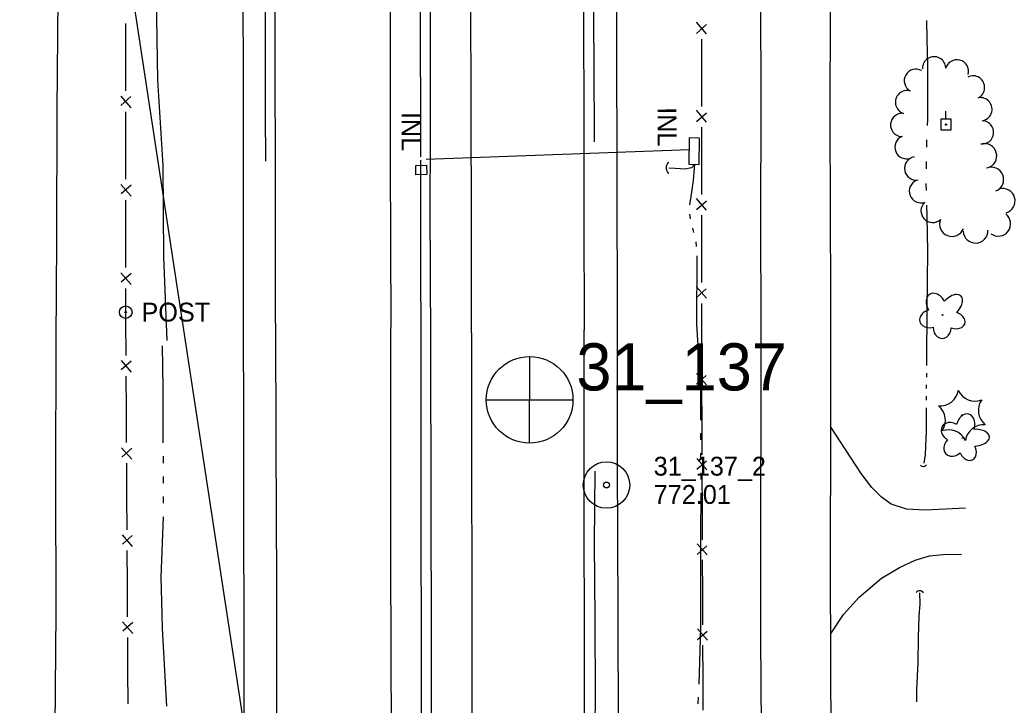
# Model space of a CAD drawing. Extents: x 589250 to 1188077, y 162953 to 363065.
# Drawn here: x 593915.1 to 594231.5, y 176794.7 to 177012.7 of the extents above; entities that cross this region are included whole.
import ezdxf

# ---------------------------------------------------------------- set-up
doc = ezdxf.new("R2010")
doc.units = 0
for name, color, linetype in [('E_DRN', 7, 'Continuous'), ('E_DRN_Pipe', 7, 'Continuous'), ('E_DRN_SS_UG', 7, 'Continuous'), ('E_DRN_Text', 7, 'Continuous'), ('E_DWY', 7, 'Continuous'), ('E_FEN_P', 7, 'Continuous'), ('E_LAND_TreeLine_P', 7, 'Continuous'), ('E_LAND_Vegetation', 7, 'Continuous'), ('E_MAP_PassPoints', 7, 'Continuous'), ('E_MAP_PhotoCenter', 7, 'Continuous'), ('E_MISCPROP', 7, 'Continuous'), ('E_RDWY', 7, 'Continuous'), ('E_RDWY_Gravel', 7, 'Continuous'), ('E_UTL_EPowerPole', 7, 'Continuous'), ('E_WAL', 7, 'Continuous'), ('E_WTR_FlowLine', 7, 'Continuous')]:
    doc.layers.add(name, color=color, linetype=linetype)

msp = doc.modelspace()

# ---------------------------------------------------------------- linework, layer by layer
at = {"layer": 'E_DRN'}
for p, q in [((594127.88, 176975.15), (594127.74, 176966.8)), ((594131.16, 176975.1), (594127.88, 176975.15)), ((594131.03, 176966.75), (594131.16, 176975.1)), ((594040.92, 176966.43), (594044.38, 176966.47)), ((594040.96, 176963.45), (594040.92, 176966.43)), ((594044.38, 176966.47), (594044.42, 176963.5)), ((594127.74, 176966.8), (594131.03, 176966.75)), ((594044.42, 176963.5), (594040.96, 176963.45))]:
    msp.add_line(p, q, dxfattribs=at)
for centre, radius, start, end in [((594122.65, 176965.67), 2.13, 126.479, 232.7392), ((594202.3, 176871.85), 1.2, 220.8708, 327.131), ((594201.21, 176829.63), 1.46, 36.2038, 142.464)]:
    msp.add_arc(centre, radius, start, end, dxfattribs=at)
at = {"layer": 'E_DRN_Pipe'}
for p, q in [((594159.86, 175649.53), (593883.52, 177463.68)), ((594042.52, 176969.13), (594042.13, 177214.82))]:
    msp.add_line(p, q, dxfattribs=at)
for points in [[(593992.49, 177369), (593992.51, 177352.93), (593992.6, 177326.69), (593992.65, 177301.22), (593992.68, 177273.11), (593992.76, 177242.47), (593992.94, 177212.88), (593993.09, 177178.74), (593992.83, 177151.01), (593992.9, 177122.58), (593992.81, 177100.23), (593992.92, 177074.57), (593992.92, 177052.06), (593993.1, 177024.53), (593993, 177006.92), (593993.1, 176982.92), (593993.15, 176967.79)], [(594096.8, 177369.17), (594096.91, 177323.99), (594096.88, 177292.56), (594096.95, 177258.65), (594097.01, 177229.46), (594097, 177198.14), (594097.17, 177166.78), (594097.18, 177149.49), (594097.17, 177115.72), (594097.14, 177084.3), (594097.21, 177053.79), (594097.36, 177023.36), (594097.51, 176999.42), (594097.61, 176973.89)], [(594097.87, 176869.17), (594097.7, 176846.21), (594097.91, 176822.26), (594097.93, 176797.28), (594097.77, 176779.42), (594097.83, 176761.39), (594097.7, 176742.5), (594097.95, 176721.78), (594098.08, 176697.67), (594098.04, 176672.95), (594097.93, 176651.09), (594097.96, 176628.52), (594098.17, 176602.72), (594098.15, 176579.66), (594098.22, 176557.12), (594098.25, 176534.43), (594098.28, 176507.45), (594098.28, 176487.3), (594098.37, 176465.05), (594098.21, 176442.71), (594098.39, 176421.74), (594098.44, 176402.02), (594098.56, 176372.17)]]:
    msp.add_lwpolyline(points, dxfattribs=at)
at = {"layer": 'E_DRN_SS_UG'}
for p, q in [((594044.28, 176968.46), (594127.95, 176971.45)), ((594042.84, 176765.61), (594042.52, 176968.13))]:
    msp.add_line(p, q, dxfattribs=at)
at = {"layer": 'E_DWY'}
for p, q in [((594182.51, 176868.44), (594172.77, 176883.34)), ((594185.99, 176863.93), (594182.51, 176868.44)), ((594189.03, 176860.87), (594185.99, 176863.93)), ((594192.14, 176858.61), (594189.03, 176860.87)), ((594196.92, 176857.11), (594192.14, 176858.61)), ((594202.87, 176856.76), (594196.92, 176857.11)), ((594215.72, 176857.38), (594202.87, 176856.76)), ((594199.7, 176840.86), (594204.25, 176842.25)), ((594204.25, 176842.25), (594208.58, 176842.67)), ((594208.58, 176842.67), (594214.45, 176842.72)), ((594194.69, 176838.49), (594199.7, 176840.86)), ((594188.98, 176835.07), (594194.69, 176838.49)), ((594181.88, 176829.04), (594188.98, 176835.07)), ((594176.94, 176823.53), (594181.88, 176829.04)), ((594172.8, 176817.34), (594176.94, 176823.53))]:
    msp.add_line(p, q, dxfattribs=at)
at = {"layer": 'E_FEN_P'}
for p, q in [((593948.61, 177011.59), (593948.61, 177000.85)), ((594133.41, 177008.25), (594130.16, 177011.98)), ((594130.16, 177008.42), (594133.34, 177011.23)), ((594131.92, 176995.9), (594131.91, 177006.6)), ((593948.61, 177000.85), (593948.62, 176990.12)), ((594131.93, 176991.69), (594131.92, 176995.9)), ((594131.92, 176985.2), (594131.93, 176991.69)), ((593947.12, 176988.47), (593950.38, 176984.73)), ((593950.38, 176988.3), (593947.19, 176985.48)), ((593948.63, 176983.48), (593948.63, 176972.74)), ((594130.17, 176980.4), (594133.35, 176983.2)), ((594133.42, 176980.22), (594130.18, 176983.95)), ((594131.91, 176967.88), (594131.92, 176978.58)), ((593948.63, 176972.74), (593948.64, 176962.01)), ((594131.9, 176957.17), (594131.91, 176967.88)), ((593947.14, 176960.36), (593950.4, 176956.62)), ((593950.4, 176960.19), (593947.21, 176957.38)), ((593948.65, 176955.37), (593948.65, 176946.71)), ((594133.39, 176952.2), (594130.15, 176955.93)), ((594130.15, 176952.37), (594133.33, 176955.17)), ((594131.88, 176939.85), (594131.89, 176950.55)), ((593948.65, 176946.71), (593948.65, 176944.64)), ((593948.65, 176944.64), (593948.65, 176933.9)), ((594131.87, 176929.15), (594131.88, 176939.85)), ((593947.14, 176932.25), (593950.39, 176928.51)), ((593950.4, 176932.08), (593947.21, 176929.27)), ((594133.37, 176924.17), (594130.12, 176927.9)), ((593948.64, 176927.26), (593948.63, 176916.53)), ((594130.12, 176924.34), (594133.3, 176927.14)), ((594131.86, 176911.82), (594131.87, 176922.52)), ((593948.63, 176916.53), (593948.7, 176905.95)), ((594131.9, 176901.48), (594131.86, 176911.82)), ((593947.23, 176904.31), (593950.46, 176900.64)), ((593950.44, 176904.16), (593947.31, 176901.37)), ((593948.74, 176899.4), (593948.81, 176888.82)), ((594133.36, 176896.67), (594130.21, 176900.26)), ((594130.23, 176896.83), (594133.29, 176899.55)), ((594131.96, 176884.74), (594131.92, 176895.08)), ((593948.81, 176888.82), (593948.88, 176878.24)), ((594132, 176874.39), (594131.96, 176884.74)), ((593947.4, 176876.6), (593950.64, 176872.93)), ((593950.61, 176876.45), (593947.49, 176873.66)), ((593948.92, 176871.69), (593948.98, 176861.1)), ((594133.47, 176869.59), (594130.32, 176873.18)), ((594130.33, 176869.74), (594133.39, 176872.46)), ((594132.06, 176857.65), (594132.02, 176867.99)), ((593948.98, 176861.1), (593949.03, 176850.52)), ((594132.1, 176847.31), (594132.06, 176857.65)), ((593947.56, 176848.89), (593950.79, 176845.22)), ((593950.77, 176848.74), (593947.64, 176845.95)), ((594133.57, 176842.5), (594130.42, 176846.09)), ((594130.43, 176842.65), (594133.5, 176845.38)), ((593949.07, 176843.97), (593949.13, 176833.39)), ((594132.17, 176830.56), (594132.13, 176840.9)), ((593949.13, 176833.39), (593949.19, 176822.81)), ((594132.21, 176820.22), (594132.17, 176830.56)), ((593947.72, 176821.18), (593950.95, 176817.51)), ((593950.93, 176821.02), (593947.8, 176818.23)), ((594133.68, 176815.42), (594130.53, 176819.01)), ((594130.54, 176815.57), (594133.6, 176818.29)), ((593949.23, 176816.26), (593949.28, 176805.68)), ((594132.27, 176803.48), (594132.23, 176813.82)), ((593949.28, 176805.68), (593949.34, 176795.1)), ((594132.26, 176793.13), (594132.28, 176801.7)), ((594132.28, 176801.7), (594132.27, 176803.48))]:
    msp.add_line(p, q, dxfattribs=at)
at = {"layer": 'E_LAND_TreeLine_P'}
for centre, radius, start, end in [((594205.73, 176997.31), 3.71, 1.9464, 181.9464), ((594213, 176996.33), 3.71, 345.2618, 165.2618), ((594199.96, 176993.35), 3.71, 60.362, 240.362), ((594218.1, 176991.23), 3.71, 296.5568, 116.5568), ((594197.14, 176986.51), 3.71, 72.0166, 252.0166), ((594220.46, 176984.28), 3.71, 279.472, 99.472), ((594195.6, 176979.3), 3.71, 85.2307, 265.2307), ((594220.97, 176976.94), 3.71, 264.5616, 84.5616), ((594196.97, 176972.2), 3.71, 111.7622, 291.7622), ((594221.74, 176969.45), 3.92, 285.0236, 105.0236), ((594200.04, 176965.47), 3.71, 99.9498, 279.9498), ((594223.93, 176961.94), 3.92, 292.1918, 112.1918), ((594201.57, 176958.23), 3.71, 111.207, 291.207), ((594227.57, 176955.16), 3.92, 285.738, 105.738), ((594205.28, 176951.95), 3.71, 132.6708, 312.6708), ((594226.15, 176947.85), 3.92, 233.1945, 53.1945), ((594211.42, 176947.75), 3.92, 157.9921, 337.9921), ((594218.94, 176945.63), 3.92, 182.1866, 2.1866)]:
    msp.add_arc(centre, radius, start, end, dxfattribs=at)
at = {"layer": 'E_LAND_Vegetation'}
for centre, radius in [((594208.41, 176918.84), 0.128), ((594214.55, 176886.9), 0.167), ((594214.91, 176879.79), 0.128)]:
    msp.add_circle(centre, radius, dxfattribs=at)
for centre, radius, start, end in [((594207.59, 176895.78), 5.9, 265.1957, 350.9606), ((594218.76, 176897.36), 5.9, 205.1957, 290.9606), ((594203.44, 176885.31), 5.9, 325.1911, 50.956), ((594225.72, 176888.49), 5.91, 145.2355, 230.9116), ((594221.5, 176878.03), 5.9, 85.1957, 170.9606), ((594210.34, 176876.44), 5.9, 25.1957, 110.9606)]:
    msp.add_arc(centre, radius, start, end, dxfattribs=at)
for centre, major_axis, ratio in [((594206.5, 176921.81), (2.05, -3.69), 0.691916), ((594211.01, 176921.44), (-3.21, -3.51), 0.560249), ((594204.69, 176917.66), (3.49, 0.95), 0.782863), ((594212.08, 176917.22), (-3.4, 1.26), 0.716896), ((594208.3, 176914.86), (0.09, 3.45), 0.832022), ((594215.66, 176883.24), (-1.16, -4.06), 0.691916), ((594211.45, 176881.59), (3.14, -1.79), 0.782863), ((594218.59, 176879.8), (-4.75, -0.21), 0.560249), ((594212.02, 176877.05), (2.5, 2.38), 0.832022), ((594216.37, 176876.05), (-1.51, 3.3), 0.716896)]:
    msp.add_ellipse(centre, major_axis=major_axis, ratio=ratio, start_param=1.570796, end_param=4.712389, dxfattribs=at)
at = {"layer": 'E_MAP_PassPoints'}
for radius in [7.38, 7.38, 0.945, 0.945]:
    msp.add_circle((594101.58, 176864.75), radius, dxfattribs=at)
at = {"layer": 'E_MAP_PhotoCenter'}
for p, q in [((594077.09, 176905.65), (594077.03, 176878.24)), ((594077.09, 176905.65), (594077.03, 176878.24)), ((594063.41, 176891.84), (594090.86, 176891.83)), ((594063.41, 176891.84), (594090.86, 176891.83))]:
    msp.add_line(p, q, dxfattribs=at)
msp.add_circle((594077.14, 176891.85), 13.78, dxfattribs=at)
msp.add_circle((594077.14, 176891.85), 13.78, dxfattribs=at)
at = {"layer": 'E_MISCPROP'}
for radius in [2, 0.25]:
    msp.add_circle((593948.71, 176919.75), radius, dxfattribs=at)
at = {"layer": 'E_RDWY'}
for p, q in [((593996.24, 177005.12), (593996.14, 177048.24)), ((594032.74, 177042.07), (594032.78, 177003.42)), ((594150.79, 176986.17), (594150.66, 177030.39)), ((593927.14, 177023.77), (593926.85, 176983.98)), ((594172.67, 177023.88), (594172.61, 176978.85)), ((594058.55, 176984.85), (594058.47, 177021.37)), ((594094.22, 177016.8), (594094.38, 176977.35)), ((593996.36, 176957.8), (593996.24, 177005.12)), ((594032.78, 177003.42), (594032.78, 176967.01)), ((594058.68, 176948.04), (594058.55, 176984.85)), ((594150.64, 176948.28), (594150.79, 176986.17)), ((593926.85, 176983.98), (593926.71, 176942.62)), ((594172.61, 176978.85), (594172.66, 176954.61)), ((594094.38, 176977.35), (594094.4, 176950.71)), ((594032.78, 176967.01), (594032.86, 176942.58)), ((593996.32, 176916.29), (593996.36, 176957.8)), ((594172.66, 176954.61), (594172.8, 176922.13)), ((594094.4, 176950.71), (594094.47, 176913.98)), ((594058.67, 176913.13), (594058.68, 176948.04)), ((594150.78, 176916.04), (594150.64, 176948.28)), ((593926.71, 176942.62), (593926.46, 176910.6)), ((594032.86, 176942.58), (594033, 176914.88)), ((594172.8, 176922.13), (594172.77, 176880.38)), ((593996.32, 176916.29), (593996.43, 176878.3)), ((594150.77, 176890.01), (594150.78, 176916.04)), ((594033.01, 176875.57), (594033, 176914.88)), ((594058.67, 176913.13), (594058.7, 176874.37)), ((594094.46, 176884.22), (594094.47, 176913.98)), ((593926.46, 176910.6), (593926.43, 176866.46)), ((594150.64, 176857.02), (594150.77, 176890.01)), ((594094.51, 176850.31), (594094.46, 176884.22)), ((594172.77, 176880.38), (594172.73, 176842.34)), ((593996.43, 176878.3), (593996.67, 176833)), ((594033.05, 176843.24), (594033.01, 176875.57)), ((594058.7, 176874.37), (594058.76, 176830.07)), ((593926.43, 176866.46), (593926.44, 176824.27)), ((594150.67, 176816.11), (594150.64, 176857.02)), ((594094.54, 176820.04), (594094.51, 176850.31)), ((594033.12, 176809.83), (594033.05, 176843.24)), ((594172.73, 176842.34), (594172.83, 176805.16)), ((593996.67, 176833), (593996.69, 176789)), ((594058.76, 176830.07), (594058.8, 176789.44)), ((593926.44, 176824.27), (593926.14, 176783.09)), ((594094.63, 176787.55), (594094.54, 176820.04)), ((594150.86, 176781.39), (594150.67, 176816.11)), ((594033.22, 176770.76), (594033.12, 176809.83)), ((594172.83, 176805.16), (594172.93, 176767.81))]:
    msp.add_line(p, q, dxfattribs=at)
at = {"layer": 'E_RDWY_Gravel'}
for p, q in [((594104.74, 177046.66), (594104.71, 177004.78)), ((593986.16, 176994.88), (593985.99, 177032.08)), ((594104.71, 177004.78), (594104.9, 176964.52)), ((593986.14, 176955.55), (593986.16, 176994.88)), ((594104.9, 176964.52), (594104.98, 176914.77)), ((593986.16, 176915.2), (593986.14, 176955.55)), ((593986.26, 176886.11), (593986.16, 176915.2)), ((594104.98, 176914.77), (594104.98, 176872.31)), ((593986.29, 176856.83), (593986.26, 176886.11)), ((594104.98, 176872.31), (594105.13, 176823.48)), ((593986.34, 176816.03), (593986.29, 176856.83)), ((594105.13, 176823.48), (594105.31, 176780.68)), ((593986.44, 176779.86), (593986.34, 176816.03))]:
    msp.add_line(p, q, dxfattribs=at)
at = {"layer": 'E_UTL_EPowerPole'}
for points in [[(594209.51, 176981.09), (594209.51, 176983.73)], [(594211.19, 176981.09), (594207.84, 176981.09)], [(594207.84, 176981.09), (594207.84, 176977.73)], [(594211.19, 176977.73), (594211.19, 176981.09)], [(594207.84, 176977.73), (594211.19, 176977.73)]]:
    msp.add_lwpolyline(points, dxfattribs=at)
msp.add_circle((594209.54, 176979.41), 0.217, dxfattribs=at)
at = {"layer": 'E_WAL'}
for p, q in [((594045.64, 176974.44), (594045.57, 177021.68)), ((594045.55, 176953.02), (594045.64, 176974.44)), ((594045.69, 176910.71), (594045.55, 176953.02)), ((594045.86, 176857.82), (594045.69, 176910.71)), ((594045.94, 176816.98), (594045.86, 176857.82)), ((594045.96, 176758.08), (594045.94, 176816.98))]:
    msp.add_line(p, q, dxfattribs=at)
at = {"layer": 'E_WTR_FlowLine'}
for p, q in [((594203.51, 177006.66), (594203.41, 177012.56)), ((594203.63, 177002.46), (594203.51, 177006.66)), ((594203.7, 176998.26), (594203.63, 177002.46)), ((594203.8, 176992.15), (594203.7, 176998.26)), ((594203.72, 176981.04), (594203.8, 176992.15)), ((594203.64, 176979.14), (594203.72, 176981.04)), ((594203.38, 176972.23), (594203.47, 176974.54)), ((594128.59, 176965.66), (594126.58, 176965.23)), ((594129.69, 176966.77), (594128.59, 176965.66)), ((594129.29, 176961.59), (594129.69, 176966.77)), ((594203.29, 176965.32), (594203.31, 176967.62)), ((594123.36, 176965.45), (594121.41, 176965.58)), ((594126.58, 176965.23), (594123.36, 176965.45)), ((594128.54, 176956.58), (594128.89, 176959.4)), ((594128.89, 176959.4), (594129.29, 176961.59)), ((594203.25, 176960.68), (594203.25, 176960.71)), ((594203.31, 176958.41), (594203.25, 176960.68)), ((594128.08, 176953.88), (594128.54, 176956.58)), ((594203.53, 176950.32), (594203.44, 176953.8)), ((594128.24, 176949.38), (594128.12, 176950.88)), ((594203.77, 176939.12), (594203.53, 176950.32)), ((594129.28, 176945.48), (594129, 176946.48)), ((594129.39, 176945.03), (594129.28, 176945.48)), ((594130.09, 176942.08), (594130.09, 176942.1)), ((594130.2, 176940.6), (594130.09, 176942.08)), ((594130.41, 176932.17), (594130.45, 176937.29)), ((594130.45, 176937.29), (594130.42, 176937.61)), ((594203.53, 176920.39), (594203.77, 176939.12)), ((594130.28, 176921.11), (594130.41, 176932.17)), ((594130.35, 176915.81), (594130.28, 176921.11)), ((594203.44, 176904.58), (594203.53, 176920.39)), ((594131.61, 176895.9), (594130.35, 176915.81)), ((593960.27, 176909.05), (593960.54, 176895.52)), ((594203.42, 176902.74), (594203.44, 176904.58)), ((594203.38, 176899.09), (594203.39, 176900.3)), ((594203.33, 176895.43), (594203.35, 176896.65)), ((593960.54, 176895.52), (593960.55, 176878.14)), ((594131.57, 176885.4), (594131.61, 176895.9)), ((594203.3, 176892.79), (594203.31, 176893)), ((594203.31, 176891.78), (594203.3, 176892.79)), ((594203.37, 176881.9), (594203.33, 176889.35)), ((594131.56, 176880.39), (594131.56, 176881.21)), ((594131.57, 176879.11), (594131.56, 176880.39)), ((594203.05, 176874.51), (594203.37, 176881.9)), ((593960.57, 176873.88), (593960.58, 176871.74)), ((594131.61, 176872.81), (594131.6, 176874.91)), ((594202.57, 176871.75), (594203.05, 176874.51)), ((594131.66, 176866.51), (594131.64, 176868.61)), ((593960.6, 176867.48), (593960.62, 176865.35)), ((594131.56, 176848.48), (594131.65, 176862.31)), ((593960.64, 176861.08), (593960.65, 176858.95)), ((593960.66, 176854.68), (593959.91, 176835.45)), ((594131.55, 176831.87), (594131.56, 176848.48)), ((593959.91, 176835.45), (593960.18, 176823.79)), ((594131.55, 176819.33), (594131.55, 176831.87)), ((594201.33, 176826.98), (594201.25, 176830.4)), ((594201.02, 176822.92), (594201.33, 176826.98)), ((593960.18, 176823.78), (593960.28, 176819.14)), ((594200.81, 176816.3), (594201.02, 176822.92)), ((593960.28, 176819.14), (593961.7, 176794.37)), ((594130.99, 176801.44), (594131.55, 176819.33)), ((594200.63, 176808.33), (594200.81, 176816.3)), ((594200.24, 176799.59), (594200.63, 176808.33)), ((594200.23, 176795.81), (594200.24, 176799.59)), ((594130.69, 176795.15), (594130.8, 176797.24))]:
    msp.add_line(p, q, dxfattribs=at)
for points in [[(593958.88, 176993.56), (593958.47, 177020.1)], [(593960.64, 176966.38), (593958.88, 176993.56)], [(593960.8, 176937.37), (593960.64, 176966.38)], [(593961.88, 176910.75), (593960.8, 176937.37)]]:
    msp.add_lwpolyline(points, dxfattribs=at)

# ---------------------------------------------------------------- texts
at = {"layer": 'E_DRN_Text'}
for p in [(594036.41, 176983.45), (594117.83, 176984.95)]:
    msp.add_text('INL', height=6, rotation=270.0654, dxfattribs=at).set_placement(p)
at = {"layer": 'E_MAP_PassPoints'}
for s, p in [('31_137_2', (594116.58, 176867.74)), ('31_137_2', (594116.58, 176867.74)), ('772.01', (594116.58, 176858.74)), ('772.01', (594116.58, 176858.74))]:
    msp.add_text(s, height=6, dxfattribs=at).set_placement(p)
at = {"layer": 'E_MAP_PhotoCenter'}
msp.add_text('31_137', height=15, dxfattribs=at).set_placement((594092, 176894.83))
msp.add_text('31_137', height=15, dxfattribs=at).set_placement((594092, 176894.83))
at = {"layer": 'E_MISCPROP'}
msp.add_text('POST', height=6, dxfattribs=at).set_placement((593953.71, 176916.75))

doc.saveas('drawing.dxf')
